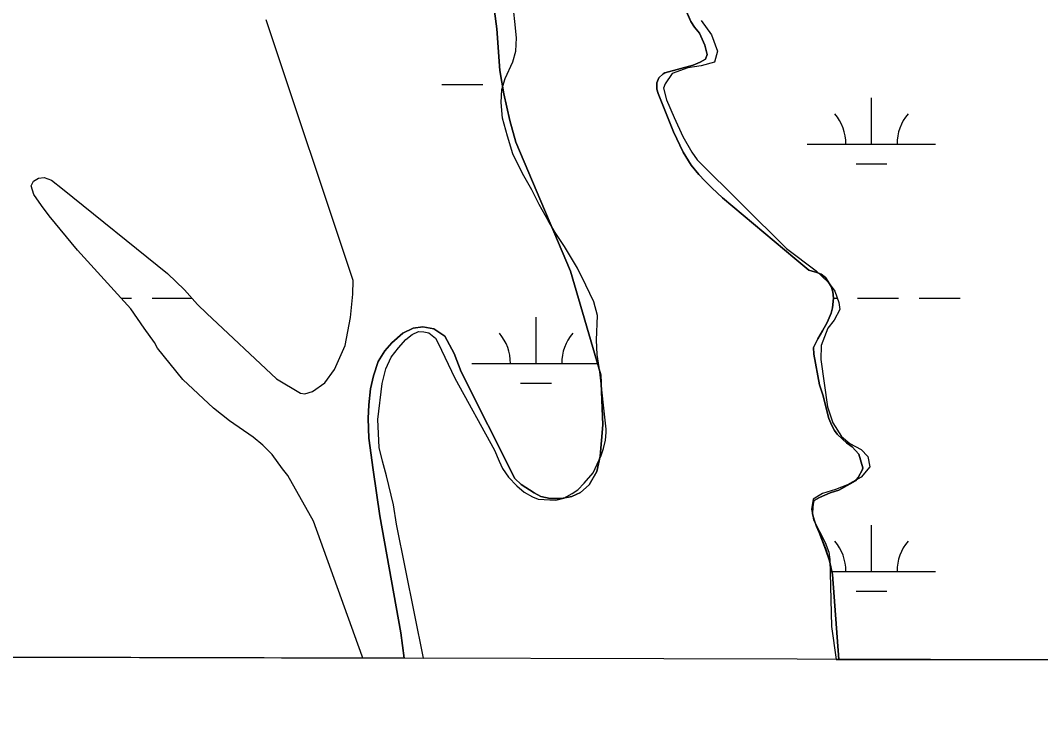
# Model space of a CAD drawing. Extents: x 3161564 to 3199464, y 849354 to 874788.
# Drawn here: x 3181511 to 3182306, y 854733 to 855272 of the extents above; entities that cross this region are included whole.
import ezdxf

# ---------------------------------------------------------------- set-up
doc = ezdxf.new("R2010")
doc.units = 0
for name, color, linetype in [('V-GRID-FRAM', 7, 'Continuous'), ('V-SITE-VEGE', 7, 'Continuous'), ('V-TOPO-SHOR', 7, 'Continuous'), ('V-WETL-SWMP', 7, 'Continuous')]:
    doc.layers.add(name, color=color, linetype=linetype)

msp = doc.modelspace()

# ---------------------------------------------------------------- linework, layer by layer
at = {"layer": 'V-GRID-FRAM'}
msp.add_lwpolyline([(3165819.25, 873007.56), (3197186.66, 872920.88), (3197144.33, 854733.31), (3165761.05, 854820.03), (3165819.25, 873007.56)], dxfattribs=at)
at = {"layer": 'V-SITE-VEGE'}
for p, q in [((3181896.74, 855271.41), (3181895.2, 855286.09)), ((3181897.84, 855258.86), (3181896.74, 855271.41)), ((3182041.84, 855272.3), (3182049.92, 855261.09)), ((3181897.36, 855248.3), (3181897.84, 855258.86)), ((3182049.92, 855261.09), (3182054.74, 855248.29)), ((3181895.14, 855240.15), (3181897.36, 855248.3)), ((3182054.74, 855248.29), (3182052.38, 855239.86)), ((3181889.11, 855226.98), (3181895.14, 855240.15)), ((3182052.38, 855239.86), (3182041.99, 855236.92)), ((3182019.35, 855231.03), (3182013.71, 855222.99)), ((3182031.58, 855235.27), (3182019.35, 855231.03)), ((3182041.99, 855236.92), (3182031.58, 855235.27)), ((3181886.61, 855218.39), (3181889.11, 855226.98)), ((3182013.71, 855222.99), (3182012.45, 855219.56)), ((3181886.12, 855208.4), (3181886.61, 855218.39)), ((3182012.45, 855219.56), (3182014.95, 855210.59)), ((3181886.94, 855196.14), (3181886.12, 855208.4)), ((3182014.95, 855210.59), (3182020.77, 855196.65)), ((3181890.9, 855182.19), (3181886.94, 855196.14)), ((3182020.77, 855196.65), (3182027.6, 855182.01)), ((3181895.15, 855168.52), (3181890.9, 855182.19)), ((3182027.6, 855182.01), (3182034.54, 855169.8)), ((3181902.55, 855153.17), (3181895.15, 855168.52)), ((3182034.54, 855169.8), (3182038.73, 855163.84)), ((3182038.73, 855163.84), (3182108.35, 855094.77)), ((3181909.94, 855140.25), (3181902.55, 855153.17)), ((3181915.73, 855128.88), (3181909.94, 855140.25)), ((3181922.54, 855116.52), (3181915.73, 855128.88)), ((3181928.04, 855107.15), (3181922.54, 855116.52)), ((3181935.26, 855096.37), (3181928.04, 855107.15)), ((3181945.53, 855079.47), (3181935.26, 855096.37)), ((3182108.35, 855094.77), (3182131.6, 855077.27)), ((3181952.06, 855066.25), (3181945.53, 855079.47)), ((3182131.6, 855077.27), (3182140.95, 855068.5)), ((3181958.3, 855053.04), (3181952.06, 855066.25)), ((3182140.95, 855068.5), (3182146, 855061.41)), ((3182146, 855061.41), (3182149.07, 855052.59)), ((3181961.1, 855042.5), (3181958.3, 855053.04)), ((3182149.07, 855052.59), (3182149.97, 855047.31)), ((3181960.4, 855023.38), (3181961.1, 855042.5)), ((3182149.97, 855047.31), (3182145.61, 855039)), ((3182140.53, 855032.54), (3182135.36, 855019.09)), ((3182145.61, 855039), (3182140.53, 855032.54)), ((3181811.71, 855023.88), (3181816.54, 855027.63)), ((3181816.54, 855027.63), (3181821.65, 855029.95)), ((3181821.65, 855029.95), (3181825.79, 855029.84)), ((3181825.79, 855029.84), (3181829.65, 855029.02)), ((3181829.65, 855029.02), (3181834.82, 855024.78)), ((3181834.82, 855024.78), (3181836.85, 855020.94)), ((3181800.41, 855009.95), (3181805.92, 855017.27)), ((3181805.92, 855017.27), (3181811.71, 855023.88)), ((3181836.85, 855020.94), (3181849.91, 854993.65)), ((3181960.77, 855012.1), (3181960.4, 855023.38)), ((3182135.36, 855019.09), (3182135.16, 855008.38)), ((3181796.06, 855001.07), (3181800.41, 855009.95)), ((3181962.88, 854998.57), (3181960.77, 855012.1)), ((3182135.16, 855008.38), (3182140.45, 854971.47)), ((3181793.16, 854989.48), (3181796.06, 855001.07)), ((3181849.91, 854993.65), (3181880.9, 854937.69)), ((3181967.81, 854954.09), (3181962.88, 854998.57)), ((3181789.82, 854961.49), (3181793.16, 854989.48)), ((3182140.45, 854971.47), (3182144.55, 854958.95)), ((3181790.85, 854939.67), (3181789.82, 854961.49)), ((3181967.83, 854951.38), (3181967.81, 854954.09)), ((3182144.55, 854958.95), (3182151.2, 854948.3)), ((3181965.65, 854938.95), (3181967.45, 854945.38)), ((3181967.45, 854945.38), (3181967.83, 854951.38)), ((3182151.2, 854948.3), (3182157.81, 854942.79)), ((3181793.51, 854928.99), (3181790.85, 854939.67)), ((3181880.9, 854937.69), (3181884.54, 854929.02)), ((3181963.84, 854933.37), (3181965.65, 854938.95)), ((3182157.81, 854942.79), (3182166.69, 854938.16)), ((3182166.69, 854938.16), (3182171.73, 854932.63)), ((3181796.74, 854917.6), (3181793.51, 854928.99)), ((3181884.54, 854929.02), (3181887.15, 854923.47)), ((3181957.81, 854920.05), (3181963.84, 854933.37)), ((3182171.73, 854932.63), (3182173.36, 854924.8)), ((3181887.15, 854923.47), (3181891.63, 854916.66)), ((3182173.36, 854924.8), (3182166.58, 854916.75)), ((3181802.06, 854895.1), (3181796.74, 854917.6)), ((3181891.63, 854916.66), (3181898.25, 854909.86)), ((3181950.74, 854912), (3181957.81, 854920.05)), ((3182166.58, 854916.75), (3182156.07, 854910.53)), ((3181898.25, 854909.86), (3181904, 854904.92)), ((3181904, 854904.92), (3181910.45, 854901.26)), ((3181941.39, 854903.79), (3181945.79, 854906.83)), ((3181945.79, 854906.83), (3181950.74, 854912)), ((3182146.68, 854907.03), (3182136.44, 854903.95)), ((3182156.07, 854910.53), (3182146.68, 854907.03)), ((3181910.45, 854901.26), (3181914.89, 854899.44)), ((3181914.89, 854899.44), (3181928.59, 854898.84)), ((3181928.59, 854898.84), (3181934.85, 854900.32)), ((3181934.85, 854900.32), (3181941.39, 854903.79)), ((3182129.2, 854899.61), (3182127.83, 854891.61)), ((3182136.44, 854903.95), (3182129.2, 854899.61)), ((3181804.32, 854879.99), (3181802.06, 854895.1)), ((3182127.83, 854891.61), (3182129.47, 854883.35)), ((3182129.47, 854883.35), (3182138.6, 854865.87)), ((3181825.5, 854775.64), (3181804.32, 854879.99)), ((3182138.6, 854865.87), (3182141.37, 854858.33)), ((3182141.37, 854858.33), (3182142.13, 854852.49)), ((3182142.13, 854852.49), (3182143.56, 854800.28)), ((3182143.56, 854800.28), (3182147.2, 854774.75)), ((3181394.38, 854776.83), (3181825.5, 854775.64)), ((3182147.2, 854774.75), (3183485.52, 854771.05))]:
    msp.add_line(p, q, dxfattribs=at)
at = {"layer": 'V-TOPO-SHOR'}
for points in [[(3182009.86, 855327.06), (3182033.71, 855271.47), (3182036.74, 855267.07), (3182040.49, 855262.39), (3182044.71, 855253.15), (3182046.48, 855245.89), (3182045.22, 855242.02), (3182041.1, 855239.71), (3182035.56, 855237.52), (3182013.49, 855231.49), (3182012.36, 855230.77), (3182008.81, 855227.6), (3182007.42, 855223.74), (3182007.32, 855218.74)], [(3181810.47, 854775.68), (3181807.72, 854795.35), (3181791.42, 854886.54), (3181786.14, 854922.31), (3181782.94, 854947.11), (3181782.25, 854962.23), (3181782.87, 854973.08), (3181784.2, 854985.36), (3181786.55, 854995.51), (3181790.02, 855006.81), (3181795.23, 855014.98), (3181800.89, 855021.31), (3181809.39, 855028.65), (3181817.35, 855032.57), (3181824.9, 855033.63), (3181833.48, 855032.13), (3181842.23, 855026.35), (3181849.47, 855013), (3181854.86, 854998.63), (3181896.63, 854915.5), (3181901.66, 854910.97), (3181911.71, 854904.35), (3181917.01, 854901.54), (3181924.3, 854900.03), (3181933.14, 854899.96), (3181940.98, 854901.45), (3181947.8, 854904.79), (3181954.6, 854910.69), (3181960.51, 854921.01), (3181963.27, 854932.88), (3181965.35, 854957.29), (3181963.75, 854996.23), (3181939.98, 855077.08), (3181897.36, 855177.47), (3181892.8, 855194.27), (3181888.06, 855215.21), (3181884.92, 855233.3), (3181882.52, 855265.82), (3181879.47, 855289.62)], [(3182007.32, 855218.74), (3182008.34, 855215.33), (3182020.28, 855185.61), (3182027.83, 855169.83), (3182034.19, 855159.46), (3182039.96, 855152.23), (3182044.71, 855147.42), (3182050.17, 855142.04), (3182058.51, 855134.26), (3182114.83, 855086.78), (3182125.89, 855077.74), (3182132.04, 855076.08), (3182135.33, 855074.68), (3182138.92, 855071.99), (3182143.11, 855065.18), (3182144.57, 855060.91), (3182145.04, 855056.06), (3182144.25, 855048.49), (3182143.28, 855044.21), (3182140.2, 855037.19), (3182136.41, 855030.45), (3182132.74, 855024.43), (3182129.52, 855017.55), (3182129.7, 855012.28), (3182134.17, 854988.63), (3182136.67, 854980.66), (3182141.52, 854962.29), (3182143.71, 854956.75), (3182145.88, 854953.05), (3182147.9, 854950.22), (3182152.07, 854946.11), (3182155.23, 854943.43), (3182159.54, 854940.32), (3182164.86, 854934.52), (3182167.8, 854923.98), (3182167.67, 854922.55), (3182164.3, 854916.25), (3182162.18, 854913.66), (3182157.92, 854911.49), (3182149.11, 854906.57), (3182146.55, 854905.83), (3182142.56, 854904.37), (3182134.03, 854900.73), (3182129.92, 854898.42), (3182129.49, 854897.27), (3182128.96, 854893.42), (3182128.72, 854887.99), (3182129.89, 854883.29), (3182131.79, 854878.17), (3182133.83, 854873.48), (3182138.93, 854860.54), (3182141.85, 854851.43), (3182144.37, 854840.75), (3182149.31, 854774.74)]]:
    msp.add_lwpolyline(points, dxfattribs=at)
at = {"layer": 'V-WETL-SWMP'}
for p, q in [((3182033.71, 855271.47), (3182009.86, 855327.06)), ((3181879.47, 855289.62), (3181882.51, 855265.81)), ((3181770.67, 855069.86), (3181702.82, 855272.78)), ((3182036.74, 855267.07), (3182033.71, 855271.47)), ((3181882.51, 855265.81), (3181884.92, 855233.3)), ((3182040.49, 855262.39), (3182036.74, 855267.07)), ((3182044.71, 855253.15), (3182040.49, 855262.39)), ((3182046.48, 855245.89), (3182044.71, 855253.15)), ((3182035.56, 855237.52), (3182041.1, 855239.71)), ((3182041.1, 855239.71), (3182045.22, 855242.02)), ((3182045.22, 855242.02), (3182046.48, 855245.89)), ((3181884.92, 855233.3), (3181888.06, 855215.21)), ((3182008.81, 855227.6), (3182012.36, 855230.77)), ((3182012.36, 855230.77), (3182013.49, 855231.49)), ((3182013.49, 855231.49), (3182035.56, 855237.52)), ((3182007.32, 855218.74), (3182007.42, 855223.74)), ((3182007.42, 855223.74), (3182008.81, 855227.6)), ((3181839.81, 855222.39), (3181871.81, 855222.39)), ((3181888.06, 855215.21), (3181892.8, 855194.27)), ((3182008.34, 855215.33), (3182007.32, 855218.74)), ((3182020.28, 855185.6), (3182008.34, 855215.33)), ((3182174.63, 855175.96), (3182174.63, 855211.96)), ((3181892.8, 855194.27), (3181897.36, 855177.47)), ((3182027.83, 855169.83), (3182020.28, 855185.6)), ((3181897.36, 855177.47), (3181939.98, 855077.08)), ((3182124.63, 855175.96), (3182224.63, 855175.96)), ((3182034.19, 855159.46), (3182027.83, 855169.83)), ((3182039.96, 855152.23), (3182034.19, 855159.46)), ((3182162.63, 855160.53), (3182186.63, 855160.53)), ((3182044.71, 855147.42), (3182039.96, 855152.23)), ((3181519.67, 855143.45), (3181521.49, 855147.17)), ((3181521.86, 855136.62), (3181519.67, 855143.45)), ((3181521.49, 855147.17), (3181525.47, 855149.49)), ((3181525.47, 855149.49), (3181529.89, 855150.09)), ((3181529.89, 855150.09), (3181535.47, 855147.86)), ((3181535.47, 855147.86), (3181544.09, 855141.08)), ((3182050.17, 855142.04), (3182044.71, 855147.42)), ((3181527.78, 855128.25), (3181521.86, 855136.62)), ((3181544.09, 855141.08), (3181625.95, 855075.11)), ((3182058.51, 855134.26), (3182050.17, 855142.04)), ((3181533.84, 855120.16), (3181527.78, 855128.25)), ((3182114.83, 855086.78), (3182058.51, 855134.26)), ((3181555.89, 855093.52), (3181533.84, 855120.16)), ((3181597.49, 855047.77), (3181555.89, 855093.52)), ((3182125.89, 855077.74), (3182114.83, 855086.78)), ((3181625.95, 855075.11), (3181639.18, 855062.52)), ((3181939.98, 855077.08), (3181963.75, 854996.23)), ((3182132.04, 855076.08), (3182125.89, 855077.74)), ((3182135.33, 855074.68), (3182132.04, 855076.08)), ((3182138.92, 855071.99), (3182135.33, 855074.68)), ((3182143.11, 855065.18), (3182138.92, 855071.99)), ((3181770.48, 855059.02), (3181770.67, 855069.86)), ((3182144.57, 855060.91), (3182143.11, 855065.18)), ((3181590.1, 855055.89), (3181597.9, 855055.89)), ((3181613.9, 855055.89), (3181645.07, 855055.89)), ((3181639.18, 855062.52), (3181649.26, 855051.18)), ((3181768.48, 855041.02), (3181770.48, 855059.02)), ((3182144.25, 855048.49), (3182145.04, 855056.06)), ((3182145.04, 855056.06), (3182144.57, 855060.91)), ((3182145.02, 855055.89), (3182147.78, 855055.89)), ((3182163.78, 855055.89), (3182195.78, 855055.89)), ((3182211.78, 855055.89), (3182243.78, 855055.89)), ((3181649.26, 855051.18), (3181656.6, 855043.97)), ((3182143.28, 855044.21), (3182144.25, 855048.49)), ((3181607.89, 855032.58), (3181597.49, 855047.77)), ((3181656.6, 855043.97), (3181710.94, 854993.18)), ((3181764.38, 855019.16), (3181768.48, 855041.02)), ((3181913.21, 855005.15), (3181913.21, 855041.15)), ((3182140.2, 855037.19), (3182143.28, 855044.21)), ((3181615.83, 855021.52), (3181607.89, 855032.58)), ((3181817.35, 855032.57), (3181809.39, 855028.65)), ((3181824.9, 855033.63), (3181817.35, 855032.57)), ((3181833.47, 855032.13), (3181824.9, 855033.63)), ((3181842.22, 855026.35), (3181833.47, 855032.13)), ((3182136.4, 855030.45), (3182140.2, 855037.19)), ((3181809.39, 855028.65), (3181800.89, 855021.31)), ((3181849.47, 855013), (3181842.22, 855026.35)), ((3182129.52, 855017.56), (3182132.74, 855024.43)), ((3182132.74, 855024.43), (3182136.4, 855030.45)), ((3181618.29, 855017.12), (3181615.83, 855021.52)), ((3181637.89, 854992.59), (3181618.29, 855017.12)), ((3181756.11, 855000.54), (3181764.38, 855019.16)), ((3181800.89, 855021.31), (3181795.23, 855014.98)), ((3182129.7, 855012.28), (3182129.52, 855017.56)), ((3181795.23, 855014.98), (3181790.02, 855006.81)), ((3181854.86, 854998.63), (3181849.47, 855013)), ((3182134.17, 854988.63), (3182129.7, 855012.28)), ((3181748.63, 854990.21), (3181756.11, 855000.54)), ((3181790.02, 855006.81), (3181786.54, 854995.51)), ((3181863.21, 855005.15), (3181961.13, 855005.15)), ((3181661.76, 854970.24), (3181637.89, 854992.59)), ((3181710.94, 854993.18), (3181729.58, 854982.06)), ((3181786.54, 854995.51), (3181784.2, 854985.36)), ((3181896.63, 854915.5), (3181854.86, 854998.63)), ((3181963.75, 854996.23), (3181965.35, 854957.29)), ((3181738.85, 854983.28), (3181748.63, 854990.21)), ((3181784.2, 854985.36), (3181782.87, 854973.08)), ((3181901.21, 854989.72), (3181925.21, 854989.72)), ((3182136.67, 854980.66), (3182134.17, 854988.63)), ((3181729.58, 854982.06), (3181733.01, 854981.52)), ((3181733.01, 854981.52), (3181738.85, 854983.28)), ((3182141.52, 854962.29), (3182136.67, 854980.66)), ((3181674.25, 854960.5), (3181661.76, 854970.24)), ((3181782.87, 854973.08), (3181782.25, 854962.23)), ((3181692.62, 854947.8), (3181674.25, 854960.5)), ((3181782.25, 854962.23), (3181782.94, 854947.11)), ((3182143.71, 854956.74), (3182141.52, 854962.29)), ((3181965.35, 854957.29), (3181963.26, 854932.88)), ((3182145.88, 854953.05), (3182143.71, 854956.74)), ((3182147.9, 854950.22), (3182145.88, 854953.05)), ((3181700.23, 854941.45), (3181692.62, 854947.8)), ((3181782.94, 854947.11), (3181786.14, 854922.31)), ((3182152.07, 854946.11), (3182147.9, 854950.22)), ((3182155.23, 854943.43), (3182152.07, 854946.11)), ((3181707.57, 854934.23), (3181700.23, 854941.45)), ((3182159.54, 854940.32), (3182155.23, 854943.43)), ((3182164.86, 854934.52), (3182159.54, 854940.32)), ((3181715.65, 854923.02), (3181707.57, 854934.23)), ((3181963.26, 854932.88), (3181960.51, 854921.01)), ((3182167.8, 854923.98), (3182164.86, 854934.52)), ((3181719.69, 854917.92), (3181715.65, 854923.02)), ((3181786.14, 854922.31), (3181791.42, 854886.54)), ((3181960.51, 854921.01), (3181954.6, 854910.69)), ((3182164.3, 854916.25), (3182167.67, 854922.55)), ((3182167.67, 854922.55), (3182167.8, 854923.98)), ((3181739.81, 854882.41), (3181719.69, 854917.92)), ((3181901.66, 854910.98), (3181896.63, 854915.5)), ((3182157.92, 854911.49), (3182162.18, 854913.66)), ((3182162.18, 854913.66), (3182164.3, 854916.25)), ((3181911.7, 854904.35), (3181901.66, 854910.98)), ((3181947.8, 854904.79), (3181940.98, 854901.45)), ((3181954.6, 854910.69), (3181947.8, 854904.79)), ((3182142.56, 854904.37), (3182146.55, 854905.83)), ((3182146.55, 854905.83), (3182149.11, 854906.56)), ((3182149.11, 854906.56), (3182157.92, 854911.49)), ((3181917, 854901.54), (3181911.7, 854904.35)), ((3181924.29, 854900.03), (3181917, 854901.54)), ((3181933.14, 854899.96), (3181924.29, 854900.03)), ((3181940.98, 854901.45), (3181933.14, 854899.96)), ((3182128.96, 854893.42), (3182129.49, 854897.27)), ((3182129.49, 854897.27), (3182129.91, 854898.42)), ((3182129.91, 854898.42), (3182134.03, 854900.73)), ((3182134.03, 854900.73), (3182142.56, 854904.37)), ((3182128.71, 854887.99), (3182128.96, 854893.42)), ((3181777.61, 854777.27), (3181739.81, 854882.41)), ((3181791.42, 854886.54), (3181807.72, 854795.35)), ((3182129.89, 854883.29), (3182128.71, 854887.99)), ((3182131.79, 854878.17), (3182129.89, 854883.29)), ((3182133.83, 854873.48), (3182131.79, 854878.17)), ((3182138.92, 854860.54), (3182133.83, 854873.48)), ((3182174.63, 854843.29), (3182174.63, 854879.29)), ((3182141.85, 854851.43), (3182138.92, 854860.54)), ((3182144.36, 854840.75), (3182141.85, 854851.43)), ((3182143.77, 854843.29), (3182224.63, 854843.29)), ((3182149.3, 854774.74), (3182144.36, 854840.75)), ((3182162.63, 854827.86), (3182186.63, 854827.86)), ((3181807.72, 854795.35), (3181810.47, 854775.68)), ((3181778.25, 854775.77), (3181777.61, 854777.27)), ((3181810.47, 854775.68), (3181778.25, 854775.77)), ((3183418.65, 854771.24), (3182149.3, 854774.74))]:
    msp.add_line(p, q, dxfattribs=at)
for centre, start, end in [((3182119.39, 855176.44), 359.22818, 40.77184), ((3182229.87, 855176.44), 139.22818, 180.77184), ((3181857.97, 855005.63), 359.22818, 40.77184), ((3181968.46, 855005.63), 139.22818, 180.77184), ((3182119.39, 854843.76), 359.22818, 40.77184), ((3182229.87, 854843.76), 139.22818, 180.77184)]:
    msp.add_arc(centre, 35.25, start, end, dxfattribs=at)

doc.saveas('drawing.dxf')
